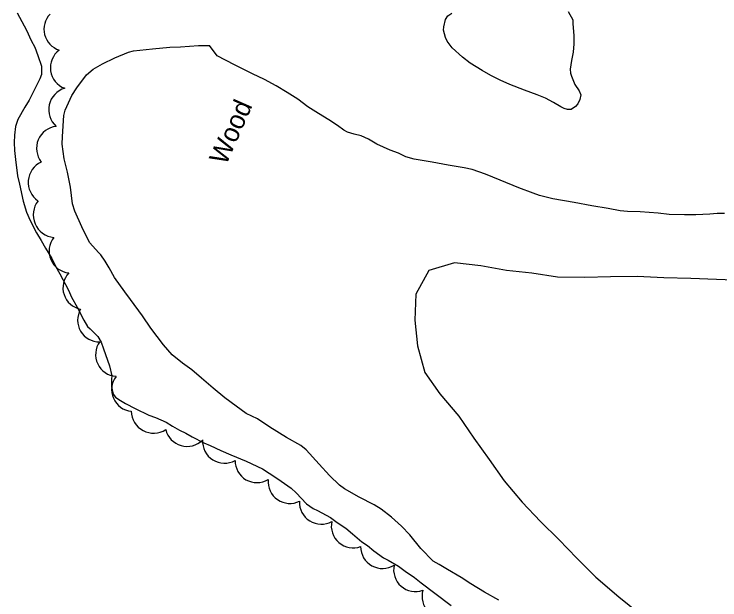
# Model space of a CAD drawing. Extents: x 287698 to 290158, y 5234163 to 5237182.
# Drawn here: x 288742.6 to 288854, y 5235484.4 to 5235576.9 of the extents above; entities that cross this region are included whole.
import ezdxf

# ---------------------------------------------------------------- set-up
doc = ezdxf.new("R2010")
doc.units = 0
for name, color, linetype in [('Niveau 2', 7, 'Continuous'), ('Niveau 4', 7, 'Continuous'), ('Niveau 44', 7, 'Continuous')]:
    doc.layers.add(name, color=color, linetype=linetype)

msp = doc.modelspace()

# ---------------------------------------------------------------- linework, layer by layer
at = {"layer": 'Niveau 2'}
for points in [[(288819.08, 5235484.35), (288816.84, 5235485.58), (288814.67, 5235486.89), (288813.14, 5235487.89), (288810.97, 5235489.2), (288809.69, 5235489.96), (288808.73, 5235490.5), (288806.76, 5235492.52), (288805.03, 5235494.66), (288803.74, 5235496.02), (288802.12, 5235497.45), (288800.49, 5235498.7), (288799.4, 5235499.38), (288797.06, 5235500.62), (288794.74, 5235501.94), (288793.95, 5235502.5), (288792.35, 5235504.04), (288790.71, 5235505.81), (288788.69, 5235508.05), (288787.84, 5235508.76), (288785.55, 5235510.02), (288782.93, 5235511.64), (288780.99, 5235512.96), (288779.22, 5235513.79), (288777.62, 5235514.95), (288775.84, 5235516.27), (288773.99, 5235517.81), (288772.13, 5235519.37), (288770.6, 5235520.69), (288769.16, 5235521.77), (288767.54, 5235523.08), (288766.16, 5235524.65), (288764.13, 5235527.3), (288762.82, 5235529.26), (288760.94, 5235531.84), (288760.05, 5235533.01), (288758.41, 5235535.28), (288757.59, 5235536.84), (288756.93, 5235537.86), (288756.28, 5235538.88), (288755.96, 5235539.19), (288754.46, 5235540.81), (288753.27, 5235543.3), (288752.17, 5235545.76), (288751.81, 5235546.92), (288751.45, 5235549.55), (288751, 5235551.92), (288750.47, 5235554.04), (288750.17, 5235556.36), (288750.19, 5235557.56), (288750.42, 5235560.87), (288750.65, 5235561.72), (288751.66, 5235564.03), (288752.47, 5235565.25), (288754.02, 5235567.28), (288755.04, 5235568.19), (288756.54, 5235569.05), (288758.46, 5235569.97), (288760.64, 5235570.87), (288761.42, 5235571.06), (288764.43, 5235571.39), (288767.13, 5235571.66), (288768.84, 5235571.71), (288771.67, 5235571.92), (288773.39, 5235571.9)], [(288819.31, 5235550.64), (288816.96, 5235551.6), (288814.9, 5235552.36), (288813.61, 5235552.59), (288811.09, 5235553.03), (288808.54, 5235553.48), (288805.7, 5235553.99), (288804.41, 5235554.35), (288803.24, 5235554.92), (288801.91, 5235555.42), (288799.85, 5235556.35), (288798.53, 5235557.12), (288797.37, 5235557.65), (288796.23, 5235557.93), (288795.18, 5235558.24), (288794.64, 5235558.56), (288793.62, 5235559.3), (288792.23, 5235560.19), (288790.63, 5235561.16), (288788.94, 5235562.25), (288787.34, 5235563.43), (288785.7, 5235564.49), (288783.94, 5235565.56), (288782.08, 5235566.55), (288780.18, 5235567.47), (288777.38, 5235568.88), (288774.6, 5235570.3), (288773.39, 5235571.9), (288773.39, 5235571.9)], [(288854.69, 5235545.38), (288853.54, 5235545.4), (288852.41, 5235545.3), (288850.2, 5235545.17), (288848.4, 5235545.17), (288845.95, 5235545.26), (288844.25, 5235545.44), (288841.39, 5235545.66), (288839.42, 5235545.71), (288838.25, 5235545.84), (288836.34, 5235546.18), (288833.78, 5235546.63), (288831, 5235547.12), (288827.6, 5235547.72), (288825.53, 5235548.22), (288824.49, 5235548.59), (288822.24, 5235549.46), (288819.31, 5235550.64)], [(288857.52, 5235534.82), (288853.45, 5235534.95), (288849.38, 5235535.15), (288845.14, 5235535.22), (288840.93, 5235535.44), (288836.73, 5235535.39), (288832.66, 5235535.3), (288828.35, 5235535.36), (288824.29, 5235535.98), (288820.3, 5235536.4), (288816.22, 5235537.12), (288812.09, 5235537.61), (288808.04, 5235536.39), (288805.99, 5235532.64), (288805.85, 5235528.54), (288806.23, 5235524.48)], [(288806.23, 5235524.48), (288807.4, 5235520.27), (288809.76, 5235516.92), (288812.77, 5235513.39), (288815.13, 5235509.94), (288817.54, 5235506.57), (288819.93, 5235503.17), (288822.76, 5235499.81), (288825.67, 5235496.78), (288828.56, 5235493.89), (288831.41, 5235490.98), (288834.4, 5235487.99), (288838.02, 5235484.84), (288841.28, 5235482.22), (288844.42, 5235479.48), (288847.44, 5235476.47), (288850.2, 5235473.16), (288852.7, 5235469.88), (288855.18, 5235466.5), (288857.64, 5235463.32), (288859.98, 5235459.66), (288862.55, 5235456.17), (288864.7, 5235453.07)]]:
    msp.add_lwpolyline(points, dxfattribs=at)
at = {"layer": 'Niveau 4'}
for points in [[(288830.03, 5235577.28), (288830.76, 5235575.99), (288830.77, 5235575.34), (288830.95, 5235573.5), (288830.93, 5235572.17), (288830.82, 5235570.85), (288830.55, 5235569.58), (288830.34, 5235568.2), (288830.41, 5235567.55), (288830.56, 5235567.06), (288831.08, 5235565.76), (288831.77, 5235564.74), (288832.01, 5235564.12), (288831.88, 5235563.39), (288831.56, 5235562.72), (288831.17, 5235562.29), (288830.51, 5235561.84), (288829.91, 5235561.83), (288829.41, 5235561.98), (288828.89, 5235562.25), (288827.72, 5235562.94), (288826.45, 5235563.59), (288825.13, 5235564.15), (288823.14, 5235564.88), (288820.84, 5235565.76), (288819.31, 5235566.46), (288817.8, 5235567.21), (288816.44, 5235567.98), (288814.55, 5235569.15), (288813.37, 5235570.09), (288811.72, 5235571.56), (288810.93, 5235572.6), (288810.66, 5235573.17), (288810.36, 5235574.35), (288810.39, 5235574.88), (288810.67, 5235576.02), (288811.06, 5235576.6), (288811.65, 5235577.01)], [(288743.07, 5235577.08), (288744.52, 5235574.34), (288745.27, 5235572.71), (288745.83, 5235571.66), (288746.33, 5235570.36), (288746.91, 5235568.66), (288746.9, 5235567.36), (288746.62, 5235566.67), (288746.04, 5235565.52), (288744.97, 5235563.3), (288744.28, 5235562.19), (288743.17, 5235560.26), (288742.8, 5235559.11), (288742.63, 5235557.76), (288742.57, 5235556.6), (288742.62, 5235555.34), (288742.78, 5235553.93), (288743.1, 5235551.35), (288743.4, 5235550.02), (288744.02, 5235547.33), (288744.55, 5235545.59), (288745.1, 5235544.3), (288746.09, 5235542.32), (288746.84, 5235541.13), (288747.51, 5235539.94), (288748.51, 5235538.28), (288749.1, 5235537.1), (288749.79, 5235535.88), (288751.14, 5235533.31), (288751.65, 5235532.18), (288752.51, 5235530.6), (288753.55, 5235528.53), (288754.17, 5235527.54), (288754.6, 5235527.19), (288755.8, 5235525.99), (288756.3, 5235525.09), (288756.69, 5235524), (288757.64, 5235521.32), (288758, 5235519.76), (288757.96, 5235519.21), (288757.94, 5235518.04), (288758.19, 5235516.84), (288758.58, 5235516.37), (288759.08, 5235516.02), (288760.13, 5235515.39), (288761.69, 5235514.59), (288763.85, 5235513.57), (288764.9, 5235513.19), (288766.56, 5235512.45), (288767.55, 5235511.8), (288768.66, 5235511.17), (288769.68, 5235510.69), (288770.66, 5235510.12), (288772.52, 5235509.17), (288773.51, 5235508.75), (288775.18, 5235507.95), (288776.79, 5235507.3), (288779.22, 5235506.26), (288781.76, 5235505.05), (288782.81, 5235504.41), (288784.22, 5235503.49), (288786.33, 5235502.04), (288787.11, 5235501.26), (288788.73, 5235499.57), (288789.76, 5235498.81), (288790.47, 5235498.47), (288792.49, 5235497.41), (288793.56, 5235496.59), (288794.92, 5235495.7), (288795.97, 5235494.79), (288797.46, 5235493.57), (288798.38, 5235492.95), (288799.36, 5235492.14), (288800.88, 5235491.01), (288801.64, 5235490.63), (288803.26, 5235489.71), (288804.28, 5235488.91), (288805.76, 5235487.91), (288806.82, 5235487.08), (288808.99, 5235485.44), (288811.57, 5235483.51)]]:
    msp.add_lwpolyline(points, dxfattribs=at)
at = {"layer": 'Niveau 44'}
for centre, radius, start, end in [((288749.19, 5235545.19), 3.6, 142.2598, 264.2806), ((288753.73, 5235533.67), 3.45, 137.1948, 258.9537), ((288761.4, 5235517.59), 3.44, 142.6125, 264.3846), ((288775.78, 5235509.44), 3.47, 176.8891, 298.7195), ((288796.09, 5235496.04), 3.45, 167.9919, 289.9401), ((288800.73, 5235492.8), 3.46, 180.0655, 301.9726), ((288805.93, 5235489.14), 3.45, 167.7344, 289.6614), ((288810.41, 5235484.95), 3.45, 164.1865, 285.8135)]:
    msp.add_arc(centre, radius, start, end, dxfattribs=at)
for centre, major_axis, ratio, start_param, end_param in [((288750.74, 5235574.49), (-3.45, -0.17), 0.998019, 5.467665, 7.493532), ((288751.79, 5235568.43), (-3.48, -0.22), 0.999403, 5.300873, 7.428035), ((288751.55, 5235561.79), (-3.44, 0.76), 0.999811, 5.216794, 7.347265), ((288749.63, 5235555.67), (-3.26, 1.33), 0.994223, 5.212858, 7.334393), ((288748.29, 5235550.31), (-3.49, 0.3), 0.999979, 5.219249, 7.349117), ((288751.58, 5235539.47), (-3.21, -1.37), 0.997623, 5.220222, 7.34223), ((288756.01, 5235528.54), (-3.04, -1.56), 0.998648, 5.275794, 7.400446), ((288758.89, 5235523.13), (-3.27, -1.11), 0.999687, 5.336435, 7.458563), ((288764.59, 5235514.25), (-1.64, -3.14), 0.99618, 5.217058, 7.33702), ((288769.87, 5235512.07), (-0.94, -3.33), 0.999803, 5.220052, 7.344307), ((288780.89, 5235506.34), (-2.37, -2.49), 0.999928, 5.455843, 7.584746), ((288786.1, 5235503.06), (-2.57, -2.3), 0.999929, 5.459382, 7.584242), ((288791.07, 5235499.78), (3.04, 1.63), 0.999984, 2.595418, 4.721045)]:
    msp.add_ellipse(centre, major_axis=major_axis, ratio=ratio, start_param=start_param, end_param=end_param, dxfattribs=at)

# ---------------------------------------------------------------- texts
msp.add_text('Wood', height=3, rotation=66.1212, dxfattribs=at).set_placement((288776.01, 5235552.89))

doc.saveas('drawing.dxf')
